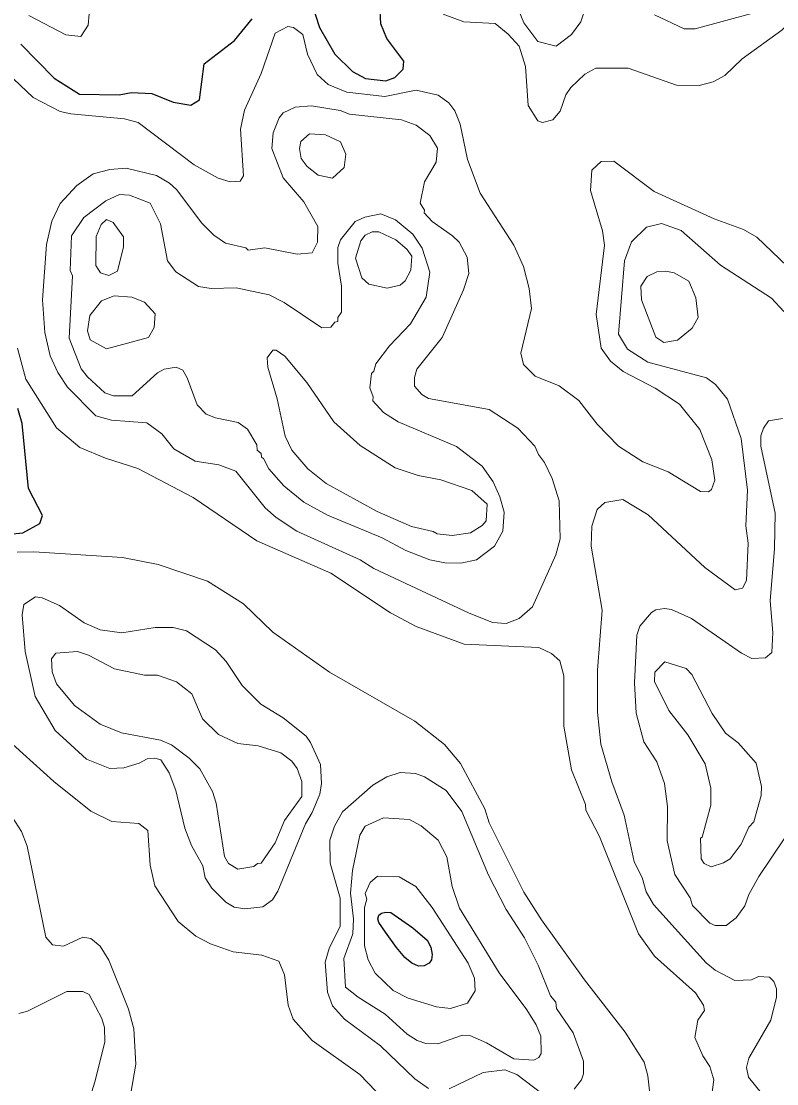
# Model space of a CAD drawing. Extents: x 673.3 to 698.5, y 6984.3 to 7012.3.
# Drawn here: x 675.365 to 676.427, y 6996.277 to 6997.77 of the extents above; entities that cross this region are included whole.
import ezdxf

# ---------------------------------------------------------------- set-up
doc = ezdxf.new("R2010")
doc.units = 0
doc.header["$LTSCALE"] = 0.032
doc.layers.add('1', color=7, linetype='Continuous', lineweight=25)
doc.layers.add('2', color=7, linetype='Continuous', lineweight=13)

msp = doc.modelspace()

# ---------------------------------------------------------------- linework, layer by layer
at = {"layer": '1'}
for points in [[(675.7722, 6997.7974), (675.7836, 6997.7615), (675.8055, 6997.7239), (675.8301, 6997.6995), (675.8484, 6997.6897), (675.8772, 6997.6863), (675.8895, 6997.6911), (675.9015, 6997.7031), (675.9025, 6997.7141), (675.8785, 6997.7458), (675.8699, 6997.7664), (675.8684, 6997.7937)], [(675.3641, 6997.7382), (675.4108, 6997.6901), (675.4464, 6997.6676), (675.5021, 6997.6668), (675.5194, 6997.6699), (675.548, 6997.6689), (675.5781, 6997.6566), (675.6031, 6997.6523), (675.615, 6997.6597), (675.6215, 6997.7104), (675.6645, 6997.743), (675.6893, 6997.7736)], [(675.2897, 6997.0439), (675.3669, 6997.0512), (675.3908, 6997.0647), (675.3944, 6997.0756), (675.3746, 6997.1137), (675.3659, 6997.2051), (675.3598, 6997.2263)]]:
    msp.add_lwpolyline(points, dxfattribs=at)
msp.add_lwpolyline([(675.892, 6996.469), (675.8768, 6996.4905), (675.8674, 6996.5038), (675.8657, 6996.5089), (675.867, 6996.5144), (675.8708, 6996.5171), (675.8772, 6996.5184), (675.8842, 6996.5181), (675.9149, 6996.4965), (675.935, 6996.4793), (675.9402, 6996.4695), (675.9422, 6996.459), (675.941, 6996.4514), (675.9381, 6996.4468), (675.9308, 6996.443), (675.9229, 6996.4424), (675.9136, 6996.4468), (675.9038, 6996.455)], close=True, dxfattribs=at)
at = {"layer": '2'}
for points in [[(676.0583, 6997.7991), (676.0708, 6997.7682), (676.0905, 6997.7416), (676.1163, 6997.7352), (676.1381, 6997.7518), (676.151, 6997.7693), (676.1634, 6997.8062)], [(675.4602, 6997.7807), (675.4587, 6997.7647), (675.4484, 6997.749), (675.4274, 6997.7512), (675.375, 6997.7781)], [(676.4494, 6997.774), (676.4335, 6997.7578), (676.3781, 6997.7175), (676.3534, 6997.6942), (676.3372, 6997.6853), (676.3174, 6997.6801), (676.2857, 6997.6806), (676.2175, 6997.7044), (676.172, 6997.7041), (676.1566, 6997.696), (676.1369, 6997.677), (676.1302, 6997.6667), (676.1221, 6997.6437), (676.112, 6997.6319), (676.0973, 6997.6278), (676.0907, 6997.6301), (676.0769, 6997.6519), (676.0735, 6997.7066), (676.0644, 6997.7351), (676.0491, 6997.7522), (676.0305, 6997.7671), (675.9866, 6997.7694), (675.9578, 6997.7802)], [(676.2546, 6997.779), (676.2966, 6997.7596), (676.3118, 6997.7596), (676.393, 6997.7817)], [(675.3355, 6997.7066), (675.3815, 6997.6633), (675.4194, 6997.6436), (675.4344, 6997.6399), (675.5096, 6997.6333), (675.5288, 6997.6278), (675.6074, 6997.5685), (675.6413, 6997.5497), (675.6582, 6997.5446), (675.6725, 6997.5454), (675.6768, 6997.5532), (675.6729, 6997.6188), (675.6785, 6997.6455), (675.7016, 6997.6966), (675.7217, 6997.7536), (675.7391, 6997.7626), (675.7471, 6997.7612), (675.7605, 6997.7515), (675.7671, 6997.724), (675.7807, 6997.6955), (675.7958, 6997.6814), (675.822, 6997.6705), (675.8755, 6997.6643), (675.9198, 6997.6732), (675.9505, 6997.6663), (675.9658, 6997.6555), (675.9741, 6997.6445), (675.9816, 6997.6254), (675.992, 6997.5758), (676.0098, 6997.5286), (676.0568, 6997.4557), (676.0707, 6997.4258), (676.0783, 6997.3947), (676.0816, 6997.3664), (676.067, 6997.3038), (676.0704, 6997.2879), (676.087, 6997.2716), (676.1207, 6997.2578), (676.1484, 6997.2375), (676.1742, 6997.2041), (676.2041, 6997.1731), (676.2383, 6997.151), (676.2741, 6997.1372), (676.3194, 6997.1097), (676.3307, 6997.109), (676.3349, 6997.1124), (676.3397, 6997.1256), (676.3354, 6997.1538), (676.3186, 6997.1967), (676.2899, 6997.232), (676.2557, 6997.2548), (676.2106, 6997.2781), (676.1928, 6997.2926), (676.1798, 6997.311), (676.1728, 6997.3584), (676.1842, 6997.4557), (676.1816, 6997.4756), (676.1648, 6997.5325), (676.1668, 6997.561), (676.1796, 6997.573), (676.1973, 6997.5738)], [(676.1973, 6997.5738), (676.2541, 6997.5308), (676.3384, 6997.4927), (676.38, 6997.4776), (676.3986, 6997.4667), (676.4837, 6997.3852)], [(676.4365, 6997.3624), (676.4193, 6997.3812), (676.3473, 6997.4277), (676.2923, 6997.4761), (676.2643, 6997.4859), (676.2435, 6997.4808), (676.2223, 6997.4602), (676.2127, 6997.4335), (676.2039, 6997.3306), (676.2169, 6997.3093), (676.2451, 6997.2911), (676.3276, 6997.2692), (676.3405, 6997.2597), (676.3573, 6997.2394), (676.3766, 6997.184), (676.3855, 6997.1114), (676.383, 6997.0612), (676.3863, 6997.0369), (676.3839, 6996.9844), (676.3785, 6996.9736), (676.3681, 6996.9714), (676.3254, 6997.0026), (676.2456, 6997.0768), (676.2102, 6997.0981), (676.1847, 6997.0942), (676.174, 6997.084), (676.1664, 6997.0608), (676.1655, 6997.0325), (676.181, 6996.9426), (676.1744, 6996.8583), (676.1745, 6996.7995), (676.1794, 6996.7543), (676.1946, 6996.7015), (676.2121, 6996.6546), (676.2261, 6996.589), (676.2373, 6996.567), (676.2428, 6996.5472), (676.2534, 6996.5291), (676.3271, 6996.4473), (676.3398, 6996.4369)], [(676.3226, 6996.3167), (676.3114, 6996.3425), (676.3158, 6996.3668), (676.3251, 6996.3802), (676.3237, 6996.3876), (676.3123, 6996.405), (676.2547, 6996.4568), (676.2321, 6996.488), (676.1774, 6996.6249), (676.1583, 6996.6618), (676.1575, 6996.6697), (676.1379, 6996.7185), (676.1273, 6996.78), (676.1272, 6996.8507), (676.1217, 6996.8714), (676.1098, 6996.8818), (676.0919, 6996.8905), (675.9872, 6996.8951), (675.9195, 6996.9197), (675.8837, 6996.9392), (675.7998, 6996.9948), (675.6955, 6997.0401), (675.6062, 6997.1011), (675.5285, 6997.142), (675.483, 6997.1564), (675.4467, 6997.1714), (675.4142, 6997.199), (675.3709, 6997.2674), (675.3594, 6997.311)], [(676.4348, 6997.2122), (676.4148, 6997.2089), (676.4078, 6997.1986), (676.4041, 6997.1875), (676.4042, 6997.173), (676.4245, 6997.079), (676.4236, 6997.0294), (676.4172, 6996.9559), (676.4212, 6996.9115), (676.4195, 6996.8834), (676.4106, 6996.8759), (676.3914, 6996.8751), (676.3768, 6996.8825), (676.3067, 6996.9312), (676.2785, 6996.9436), (676.2687, 6996.9451), (676.2566, 6996.9431), (676.2503, 6996.9393), (676.2341, 6996.9201), (676.2298, 6996.9077), (676.2266, 6996.8405), (676.2291, 6996.798), (676.2398, 6996.7576), (676.2582, 6996.7296), (676.2689, 6996.6992), (676.273, 6996.6669), (676.2723, 6996.6185), (676.2832, 6996.5714), (676.3049, 6996.5384), (676.3082, 6996.528), (676.3326, 6996.5029), (676.3399, 6996.4997), (676.3553, 6996.4997), (676.3695, 6996.5107), (676.3819, 6996.5273), (676.3874, 6996.5435), (676.4013, 6996.5686), (676.4369, 6996.6213)], [(675.3586, 6997.0241), (675.3823, 6997.0249), (675.507, 6997.0168), (675.5569, 6997.0071), (675.6266, 6996.9837), (675.6771, 6996.9519), (675.7184, 6996.9119), (675.798, 6996.8557), (675.9179, 6996.7869), (675.9593, 6996.7539), (675.982, 6996.7272), (676.0163, 6996.6637), (676.0221, 6996.644), (676.0708, 6996.5468), (676.0957, 6996.5075), (676.1561, 6996.4234), (676.2135, 6996.3498), (676.24, 6996.3077), (676.2454, 6996.2885), (676.2494, 6996.2507)], [(675.874, 6996.2552), (675.8406, 6996.2904), (675.7733, 6996.338), (675.7466, 6996.368), (675.7397, 6996.3878), (675.7347, 6996.4305), (675.7268, 6996.4496), (675.7027, 6996.458), (675.6624, 6996.4628), (675.6304, 6996.4741), (675.6098, 6996.4849), (675.5851, 6996.5052), (675.5525, 6996.5553), (675.5456, 6996.5846), (675.5423, 6996.6333), (675.5298, 6996.643), (675.4919, 6996.6458), (675.4624, 6996.6603), (675.4104, 6996.7019), (675.3523, 6996.7544)], [(676.1416, 6996.2698), (676.1523, 6996.2829), (676.155, 6996.2911), (676.1548, 6996.3089), (676.1402, 6996.349), (676.117, 6996.3831), (676.1158, 6996.3919), (676.1084, 6996.4008), (676.0913, 6996.4438), (676.072, 6996.4824), (676.0463, 6996.5223), (676.0213, 6996.5705), (675.9841, 6996.6599), (675.9617, 6996.6896), (675.9316, 6996.7087), (675.9186, 6996.7131), (675.897, 6996.7145), (675.8786, 6996.7084), (675.8588, 6996.6969), (675.8163, 6996.6595), (675.805, 6996.6395), (675.7983, 6996.6196), (675.799, 6996.5871), (675.8129, 6996.538), (675.813, 6996.4987), (675.7973, 6996.4673), (675.7918, 6996.4484), (675.7949, 6996.4063), (675.8023, 6996.3869), (675.8191, 6996.3682), (675.8695, 6996.3308), (675.9177, 6996.2841), (675.937, 6996.2708)], [(675.3524, 6996.6516), (675.3649, 6996.6316), (675.3731, 6996.6113), (675.3989, 6996.4832), (675.4086, 6996.4724), (675.4239, 6996.4705), (675.451, 6996.4833), (675.4625, 6996.4817), (675.4756, 6996.4705), (675.4879, 6996.451), (675.5152, 6996.3822), (675.5228, 6996.3546), (675.5254, 6996.3047), (675.5181, 6996.2614)], [(676.3398, 6996.4369), (676.3678, 6996.4224), (676.3911, 6996.4232), (676.4011, 6996.428), (676.4165, 6996.4271), (676.4224, 6996.4209), (676.4261, 6996.4109), (676.4261, 6996.3992), (676.4183, 6996.3665), (676.3871, 6996.3132), (676.3838, 6996.3002), (676.3867, 6996.2865), (676.4044, 6996.2645)], [(675.3315, 6995.8015), (675.3666, 6995.8767), (675.4205, 6995.9747), (675.4417, 6996.0289), (675.448, 6996.0621), (675.4481, 6996.0802), (675.4378, 6996.1537), (675.4407, 6996.1924), (675.468, 6996.2802), (675.4822, 6996.336), (675.4815, 6996.3566), (675.4779, 6996.3693), (675.4599, 6996.4028), (675.4513, 6996.4068), (675.4286, 6996.4068), (675.3734, 6996.3793), (675.3614, 6996.3759)], [(676.3341, 6996.2525), (676.338, 6996.2829), (676.3324, 6996.3018), (676.3226, 6996.3167)], [(675.9663, 6996.2701), (676.0138, 6996.2933), (676.0442, 6996.2969), (676.0612, 6996.2903), (676.0965, 6996.2636)]]:
    msp.add_lwpolyline(points, dxfattribs=at)
for points in [[(675.9311, 6997.5011), (675.9316, 6997.5049), (675.9253, 6997.5148), (675.9312, 6997.5448), (675.948, 6997.572), (675.9496, 6997.5919), (675.9389, 6997.6096), (675.9197, 6997.6242), (675.899, 6997.6317), (675.826, 6997.6395), (675.8127, 6997.6448), (675.7725, 6997.6512), (675.7497, 6997.6496), (675.7326, 6997.6414), (675.7271, 6997.6343), (675.7185, 6997.6132), (675.7169, 6997.5916), (675.7327, 6997.55), (675.7617, 6997.5166), (675.7816, 6997.4816), (675.7811, 6997.4596), (675.7733, 6997.4447), (675.7524, 6997.4428), (675.707, 6997.4518), (675.6837, 6997.4485), (675.6803, 6997.4519), (675.6519, 6997.4582), (675.6352, 6997.4698), (675.6182, 6997.4866), (675.5827, 6997.5336), (675.5729, 6997.5427), (675.5549, 6997.5533), (675.5119, 6997.564), (675.4891, 6997.5617), (675.4658, 6997.5559), (675.4427, 6997.5392), (675.4192, 6997.5142), (675.4076, 6997.4891), (675.4, 6997.4564), (675.3944, 6997.379), (675.3975, 6997.3331), (675.4052, 6997.3003), (675.416, 6997.2765), (675.4295, 6997.256), (675.4694, 6997.2157), (675.4914, 6997.2099), (675.5409, 6997.2058), (675.562, 6997.1903), (675.579, 6997.1694), (675.6089, 6997.1521), (675.6425, 6997.147), (675.6663, 6997.138), (675.7073, 6997.0867), (675.7229, 6997.0731), (675.752, 6997.0538), (675.8409, 6997.0134), (675.8604, 6997.0012), (675.9931, 6996.9389), (676.0269, 6996.9255), (676.0461, 6996.924), (676.0645, 6996.931), (676.0832, 6996.9476), (676.1159, 6997.0204), (676.1223, 6997.0429), (676.1207, 6997.0966), (676.1109, 6997.1276), (676.1003, 6997.1504), (676.0916, 6997.1616), (676.0863, 6997.1734), (676.0628, 6997.1985), (676.0224, 6997.2246), (675.937, 6997.2403), (675.9277, 6997.2457), (675.9174, 6997.2577), (675.9172, 6997.2696), (675.9206, 6997.2813), (675.9564, 6997.3258), (675.9862, 6997.3929), (675.9936, 6997.416), (675.9912, 6997.4388), (675.98, 6997.4596), (675.9708, 6997.4688), (675.9422, 6997.4887)], [(675.8186, 6997.5649), (675.821, 6997.5836), (675.8135, 6997.6007), (675.7922, 6997.6106), (675.7696, 6997.612), (675.7575, 6997.6012), (675.7558, 6997.5914), (675.7579, 6997.5773), (675.7664, 6997.5659), (675.7817, 6997.5541), (675.8021, 6997.5495)], [(675.8946, 6997.2072), (675.8738, 6997.2206), (675.8588, 6997.2367), (675.8592, 6997.2423), (675.8546, 6997.2551), (675.8569, 6997.2755), (675.8602, 6997.2786), (675.8629, 6997.2887), (675.8823, 6997.3143), (675.9118, 6997.3453), (675.9339, 6997.3827), (675.9391, 6997.4175), (675.9279, 6997.4515), (675.9149, 6997.471), (675.8908, 6997.4914), (675.8699, 6997.4997), (675.8474, 6997.4949), (675.834, 6997.489), (675.8131, 6997.463), (675.8097, 6997.4525), (675.8097, 6997.4304), (675.8145, 6997.3979), (675.8145, 6997.3616), (675.8098, 6997.354), (675.8095, 6997.3484), (675.8054, 6997.3472), (675.7997, 6997.3403), (675.7871, 6997.3394), (675.7339, 6997.3751), (675.713, 6997.3856), (675.6666, 6997.3955), (675.6315, 6997.3948), (675.6136, 6997.3977), (675.582, 6997.4181), (675.5702, 6997.4335), (675.5605, 6997.4857), (675.5458, 6997.5144), (675.5165, 6997.5258), (675.5026, 6997.5266), (675.4833, 6997.5181), (675.4527, 6997.4946), (675.4352, 6997.4688), (675.4335, 6997.4199), (675.4366, 6997.4125), (675.4318, 6997.325), (675.449, 6997.2817), (675.4575, 6997.2704), (675.482, 6997.2479), (675.4941, 6997.244), (675.5203, 6997.2441), (675.5561, 6997.2764), (675.5654, 6997.2815), (675.5825, 6997.284), (675.5915, 6997.2801), (675.5979, 6997.2692), (675.6118, 6997.2311), (675.6246, 6997.2181), (675.6376, 6997.2129), (675.6696, 6997.2065), (675.6828, 6997.1973), (675.6956, 6997.1753), (675.6963, 6997.1676), (675.7019, 6997.1627), (675.7024, 6997.1577), (675.7053, 6997.1561), (675.7127, 6997.1413), (675.7336, 6997.1174), (675.7619, 6997.0945), (675.795, 6997.0762), (675.8718, 6997.0444), (675.9051, 6997.0268), (675.9389, 6997.0134), (675.9598, 6997.0094), (675.9826, 6997.0087), (676.0045, 6997.0134), (676.0296, 6997.0325), (676.0417, 6997.054), (676.0433, 6997.0803), (676.0375, 6997.1018), (676.0277, 6997.123), (676.0126, 6997.1453), (675.9763, 6997.1725)], [(675.5083, 6997.4531), (675.5083, 6997.4671), (675.4937, 6997.4874), (675.4844, 6997.4915), (675.477, 6997.4845), (675.4701, 6997.468), (675.4693, 6997.4268), (675.4758, 6997.4168), (675.4879, 6997.4128), (675.5, 6997.4189)], [(675.879, 6997.3953), (675.8973, 6997.3996), (675.9043, 6997.4055), (675.9122, 6997.4205), (675.9138, 6997.44), (675.9065, 6997.45), (675.8911, 6997.4631), (675.8672, 6997.4743), (675.858, 6997.4745), (675.848, 6997.4695), (675.842, 6997.4617), (675.8342, 6997.4373), (675.8433, 6997.4099), (675.8531, 6997.4008)], [(676.3077, 6997.339), (676.316, 6997.3539), (676.3129, 6997.3817), (676.303, 6997.4052), (676.2823, 6997.4165), (676.2706, 6997.4191), (676.2582, 6997.418), (676.2442, 6997.4115), (676.2356, 6997.3979), (676.2363, 6997.3787), (676.2568, 6997.3264), (676.2676, 6997.319), (676.2872, 6997.3219)], [(675.4774, 6997.3776), (675.495, 6997.3842), (675.5199, 6997.3825), (675.5378, 6997.3757), (675.5526, 6997.3593), (675.5513, 6997.3397), (675.5436, 6997.3261), (675.4846, 6997.3101), (675.4615, 6997.3227), (675.4579, 6997.3353), (675.4611, 6997.357)], [(675.8649, 6997.0816), (675.793, 6997.1209), (675.7676, 6997.1412), (675.7447, 6997.1677), (675.7357, 6997.1872), (675.7242, 6997.2398), (675.7111, 6997.2842), (675.7103, 6997.2974), (675.7183, 6997.3081), (675.723, 6997.3083), (675.7353, 6997.2996), (675.7658, 6997.2626), (675.804, 6997.2076), (675.8408, 6997.1741), (675.89, 6997.1428), (675.9225, 6997.1319), (675.9544, 6997.126), (675.998, 6997.1107), (676.0194, 6997.0919), (676.0181, 6997.0684), (676.0124, 6997.0617), (675.996, 6997.0516), (675.9703, 6997.0478), (675.9492, 6997.05), (675.9438, 6997.0534), (675.9133, 6997.0601)], [(675.5526, 6996.9183), (675.5782, 6996.9183), (675.5969, 6996.9138), (675.6374, 6996.8869), (675.6526, 6996.8708), (675.6751, 6996.8369), (675.7013, 6996.8108), (675.7329, 6996.7914), (675.765, 6996.7658), (675.7713, 6996.757), (675.785, 6996.726), (675.7868, 6996.6992), (675.7844, 6996.6843), (675.7737, 6996.6583), (675.7642, 6996.6425), (675.7251, 6996.548), (675.7177, 6996.5357), (675.7043, 6996.5258), (675.679, 6996.5233), (675.6639, 6996.5253), (675.6521, 6996.5325), (675.6323, 6996.5524), (675.6233, 6996.5665), (675.6199, 6996.5835), (675.604, 6996.6122), (675.5944, 6996.6363), (675.5817, 6996.6892), (675.5725, 6996.7142), (675.5609, 6996.7327), (675.5523, 6996.735), (675.5415, 6996.7341), (675.5303, 6996.7279), (675.5086, 6996.7213), (675.4893, 6996.7203), (675.4565, 6996.7333), (675.4124, 6996.7739), (675.3842, 6996.8216), (675.3699, 6996.8847), (675.3658, 6996.9363), (675.3682, 6996.9506), (675.3846, 6996.9613), (675.3941, 6996.9599), (675.4185, 6996.9494), (675.4532, 6996.9252), (675.4755, 6996.9151), (675.5059, 6996.911)], [(675.5379, 6996.8515), (675.5561, 6996.8514), (675.5827, 6996.842), (675.6045, 6996.8251), (675.6192, 6996.7902), (675.6416, 6996.7681), (675.669, 6996.7556), (675.6976, 6996.7521), (675.7296, 6996.7424), (675.7449, 6996.7305), (675.7526, 6996.7204), (675.7592, 6996.7019), (675.7591, 6996.6808), (675.7348, 6996.6471), (675.7215, 6996.6159), (675.7016, 6996.5872), (675.6967, 6996.5868), (675.6917, 6996.5828), (675.6688, 6996.5787), (675.6558, 6996.587), (675.6501, 6996.5969), (675.6386, 6996.6715), (675.6336, 6996.6881), (675.6154, 6996.7199), (675.6006, 6996.7347), (675.5758, 6996.7537), (675.5602, 6996.7602), (675.5053, 6996.7704), (675.4754, 6996.7827), (675.4395, 6996.8089), (675.4143, 6996.8391), (675.4078, 6996.856), (675.4072, 6996.8742), (675.413, 6996.8822), (675.4438, 6996.8848), (675.459, 6996.8794), (675.4956, 6996.8603)], [(676.3341, 6996.6686), (676.3341, 6996.6927), (676.3259, 6996.7269), (676.3017, 6996.7674), (676.2748, 6996.8016), (676.2547, 6996.8426), (676.2553, 6996.8559), (676.269, 6996.8701), (676.2994, 6996.8607), (676.3073, 6996.8524), (676.3358, 6996.7978), (676.3546, 6996.77), (676.3721, 6996.7565), (676.3976, 6996.7276), (676.4049, 6996.6949), (676.4048, 6996.6823), (676.3942, 6996.6454), (676.3871, 6996.6377), (676.3763, 6996.6138), (676.361, 6996.5934), (676.3518, 6996.5876), (676.3345, 6996.582), (676.3244, 6996.587), (676.3202, 6996.5936), (676.3195, 6996.6223), (676.3218, 6996.6238)], [(675.9804, 6996.5239), (675.9704, 6996.5543), (675.9628, 6996.5964), (675.9505, 6996.6194), (675.9267, 6996.6399), (675.9101, 6996.6488), (675.8738, 6996.6512), (675.8478, 6996.6394), (675.8404, 6996.6266), (675.83, 6996.5768), (675.8275, 6996.5454), (675.8316, 6996.5089), (675.8308, 6996.4878), (675.8178, 6996.4536), (675.8205, 6996.4132), (675.8382, 6996.3989), (675.8762, 6996.3752), (675.9068, 6996.347), (675.921, 6996.3382), (675.9334, 6996.334), (675.9503, 6996.3334), (675.9849, 6996.3455), (675.995, 6996.345), (676.0184, 6996.335), (676.0572, 6996.3124), (676.0849, 6996.3106), (676.092, 6996.3142), (676.0954, 6996.3201), (676.0947, 6996.3443), (676.0882, 6996.3602), (676.0753, 6996.3814), (676.0364, 6996.4332)], [(675.9423, 6996.5249), (675.9191, 6996.5545), (675.8959, 6996.568), (675.8653, 6996.5689), (675.8548, 6996.5601), (675.848, 6996.5446), (675.8504, 6996.5369), (675.8472, 6996.5249), (675.8472, 6996.471), (675.852, 6996.4516), (675.8622, 6996.4327), (675.8872, 6996.4083), (675.9086, 6996.3978), (675.9484, 6996.3856), (675.9679, 6996.3833), (675.992, 6996.3906), (676.0025, 6996.4078), (676.0017, 6996.4259), (675.9929, 6996.4467)]]:
    msp.add_lwpolyline(points, close=True, dxfattribs=at)

doc.saveas('drawing.dxf')
